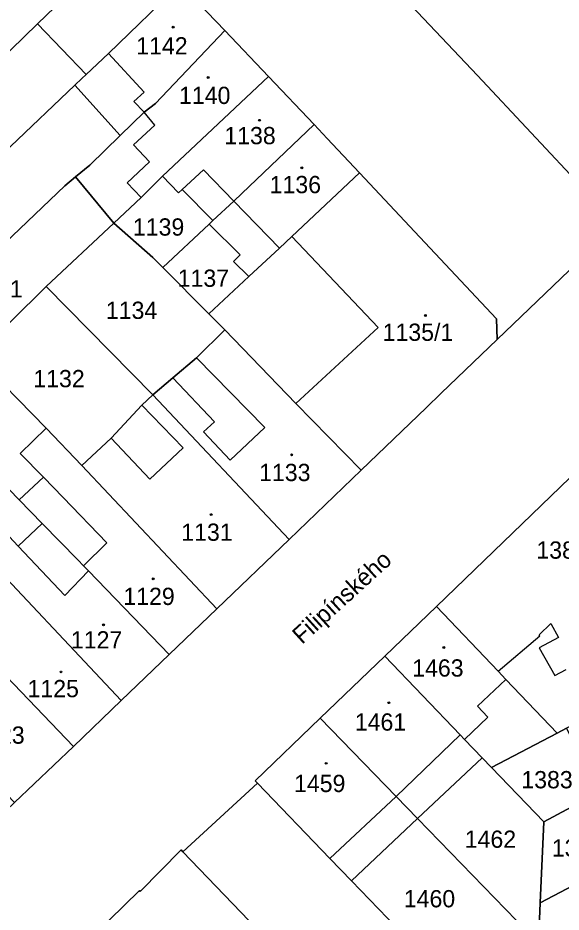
# Model space of a CAD drawing. Extents: x -596233 to -595156, y -1161235 to -1159375.
# Drawn here: x -596030.6 to -595977.1, y -1160639.3 to -1160551.3 of the extents above; entities that cross this region are included whole.
import ezdxf

# ---------------------------------------------------------------- set-up
doc = ezdxf.new("R2010")
doc.units = 0
for name, color, linetype in [('KN_CAR_KR', 7, 'Continuous'), ('KN_KULTURY', 7, 'Continuous'), ('KN_PARC_CIS_POZ', 7, 'Continuous'), ('KN_PARC_CIS_STAV', 7, 'Continuous'), ('KN_PARC_PLOCHA', 7, 'Continuous'), ('KN_ULICE', 7, 'Continuous'), ('parcely_l', 7, 'Continuous')]:
    doc.layers.add(name, color=color, linetype=linetype)

msp = doc.modelspace()

# ---------------------------------------------------------------- linework, layer by layer
at = {"layer": 'KN_CAR_KR'}
for points in [[(-596021.68, -1160554.78), (-596018.16, -1160558.58)], [(-596018.16, -1160558.58), (-596019.17, -1160559.49)], [(-596018.15, -1160560.55), (-596019.17, -1160559.49)], [(-596017.1, -1160561.84), (-596018.15, -1160560.55)], [(-596019.22, -1160563.78), (-596017.1, -1160561.84)], [(-596017.63, -1160565.46), (-596019.22, -1160563.78)], [(-596019.84, -1160567.52), (-596017.63, -1160565.46)], [(-596012.31, -1160566.22), (-596014.41, -1160568.16)], [(-596012.31, -1160566.22), (-596009.33, -1160569.31)], [(-596018.46, -1160568.95), (-596019.84, -1160567.52)], [(-596009.33, -1160569.31), (-596004.85, -1160573.94)], [(-595995.13, -1160581.75), (-596003.62, -1160572.8)], [(-595995.13, -1160581.75), (-596003.22, -1160589.23)], [(-596006.29, -1160591.59), (-596013.02, -1160584.73)], [(-596015.35, -1160586.71), (-596011.25, -1160591.03)], [(-596014.32, -1160593.61), (-596018.4, -1160589.39)], [(-596011.25, -1160591.03), (-596012.32, -1160592.03)], [(-596012.32, -1160592.03), (-596009.7, -1160594.82)], [(-596009.7, -1160594.82), (-596006.29, -1160591.59)], [(-596017.59, -1160596.7), (-596021.41, -1160592.65)], [(-596017.59, -1160596.7), (-596014.32, -1160593.61)], [(-596026.13, -1160598.48), (-596028.08, -1160596.48)], [(-596021.83, -1160602.95), (-596026.13, -1160598.48)], [(-596030.57, -1160603.28), (-596025.97, -1160608.15)], [(-596021.83, -1160602.95), (-596024.13, -1160605.22)], [(-596023.64, -1160605.72), (-596025.97, -1160608.15)], [(-595979.27, -1160612.03), (-595978.13, -1160610.89)], [(-595978.13, -1160610.89), (-595977.38, -1160612.27)], [(-595983.32, -1160615.6), (-595979.2, -1160612.1)], [(-595979.2, -1160612.1), (-595979.27, -1160612.03)], [(-595977.38, -1160612.27), (-595979.27, -1160613.3)], [(-595979.27, -1160613.3), (-595977.73, -1160616.03)], [(-595977.73, -1160616.03), (-595976.64, -1160615.43)], [(-595985.36, -1160619.05), (-595982.56, -1160616.4)], [(-595984.33, -1160620.14), (-595985.36, -1160619.05)], [(-595986.62, -1160622.31), (-595984.33, -1160620.14)], [(-595993.34, -1160627.93), (-595987.06, -1160621.85)], [(-595999.87, -1160634.03), (-595993.34, -1160627.93)]]:
    msp.add_lwpolyline(points, dxfattribs=at)
at = {"layer": 'KN_KULTURY'}
for centre, radius in [((-596015.31, -1160552.18), 0.09), ((-596015.31, -1160552.18), 0.0398), ((-596011.86, -1160557.14), 0.09), ((-596011.86, -1160557.14), 0.0398), ((-596006.81, -1160561.35), 0.09), ((-596006.81, -1160561.35), 0.0398), ((-596002.64, -1160566.04), 0.09), ((-596002.64, -1160566.04), 0.0398), ((-595990.48, -1160580.58), 0.09), ((-595990.48, -1160580.58), 0.0398), ((-596003.64, -1160594.3), 0.09), ((-596003.64, -1160594.3), 0.0398), ((-596011.57, -1160600.18), 0.09), ((-596011.57, -1160600.18), 0.0398), ((-596017.26, -1160606.5), 0.09), ((-596017.26, -1160606.5), 0.0398), ((-596022.16, -1160611.04), 0.09), ((-596022.16, -1160611.04), 0.0398), ((-595988.66, -1160613.27), 0.09), ((-595988.66, -1160613.27), 0.0398), ((-596026.34, -1160615.67), 0.09), ((-596026.34, -1160615.67), 0.0398), ((-595994.08, -1160618.7), 0.09), ((-595994.08, -1160618.7), 0.0398), ((-596000.25, -1160624.67), 0.09), ((-596000.25, -1160624.67), 0.0398)]:
    msp.add_circle(centre, radius, dxfattribs=at)
at = {"layer": 'KN_PARC_PLOCHA'}
for points in [[(-596060.82, -1160469.25), (-596061.89, -1160474.89), (-596061.42, -1160476.65), (-596052.47, -1160486.02), (-596048.03, -1160490.71), (-596043.6, -1160495.4), (-596039.29, -1160499.95), (-596034.97, -1160504.5), (-596030.15, -1160509.58), (-596025.35, -1160514.64), (-596020.38, -1160519.88), (-596016.08, -1160524.42), (-596011.68, -1160529.07), (-596007.34, -1160533.66), (-596002.92, -1160538.43), (-595998.36, -1160543.17), (-595985.36, -1160556.95), (-595974.79, -1160568.24)], [(-595971.62, -1160571.62), (-595983.43, -1160582.93), (-595983.48, -1160580.89), (-595991.04, -1160572.86), (-595996.98, -1160566.54), (-596000.13, -1160563.15), (-596001.44, -1160561.76), (-596005.92, -1160557.03), (-596010.22, -1160552.5), (-596014.62, -1160547.91), (-596019.38, -1160542.89), (-596026.98, -1160534.97), (-596034.18, -1160527.46), (-596040.41, -1160520.91), (-596046.61, -1160514.37), (-596053.8, -1160506.81), (-596061.74, -1160498.45), (-596066.03, -1160493.9), (-596072.03, -1160487.54), (-596076.78, -1160482.51), (-596078.2, -1160481.08), (-596076.55, -1160471.65)], [(-596047.94, -1160644.86), (-596042.16, -1160639.3), (-596035.64, -1160633.03), (-596030.92, -1160628.54), (-596025.1, -1160623), (-596020.41, -1160618.49), (-596015.68, -1160613.95), (-596010.99, -1160609.45), (-596003.89, -1160602.63), (-595996.79, -1160595.8), (-595990.4, -1160589.65), (-595988.93, -1160588.23), (-595983.43, -1160582.93), (-595971.62, -1160571.62)], [(-595976.26, -1160596.57), (-595989.4, -1160609.23), (-595994.48, -1160614.12), (-596000.82, -1160620.22), (-596007.23, -1160626.4), (-596007.01, -1160626.63), (-596014.35, -1160633.37), (-596014.52, -1160633.19), (-596018.54, -1160637.29), (-596018.63, -1160637.19), (-596024.55, -1160643.01)]]:
    msp.add_lwpolyline(points, dxfattribs=at)
for points in [[(-595969.74, -1160529.65), (-595949.93, -1160550.67), (-595951.95, -1160552.61), (-595964.76, -1160564.92), (-595965.14, -1160565.31), (-595970.62, -1160570.65), (-595971.62, -1160571.62), (-595972.58, -1160570.59), (-595974.79, -1160568.24), (-595985.36, -1160556.95), (-595998.36, -1160543.17), (-595992.18, -1160537.22), (-595991.69, -1160536.75), (-595987.2, -1160532.43), (-595976.67, -1160522.31), (-595972.3, -1160526.94)], [(-596019.38, -1160542.89), (-596028.65, -1160551.85), (-596032.61, -1160555.68), (-596034.4, -1160553.79), (-596039.05, -1160548.9), (-596040.1, -1160547.8), (-596034.18, -1160541.98), (-596026.98, -1160534.97)], [(-596014.62, -1160547.91), (-596021.68, -1160554.78), (-596023.87, -1160556.86), (-596028.65, -1160551.85), (-596019.38, -1160542.89)], [(-596010.22, -1160552.5), (-596017.03, -1160559.71), (-596018.15, -1160560.55), (-596020.52, -1160562.86), (-596024.97, -1160557.9), (-596024.28, -1160557.25), (-596023.87, -1160556.86), (-596021.68, -1160554.78), (-596014.62, -1160547.91)], [(-596023.87, -1160556.86), (-596024.28, -1160557.25), (-596024.97, -1160557.9), (-596031.32, -1160563.93), (-596048.02, -1160579.95), (-596052.93, -1160575.16), (-596032.61, -1160555.68), (-596028.65, -1160551.85)], [(-596005.92, -1160557.03), (-596016.34, -1160566.84), (-596018.46, -1160568.95), (-596021.14, -1160571.47), (-596024.9, -1160566.93), (-596023.49, -1160565.76), (-596020.52, -1160562.86), (-596018.15, -1160560.55), (-596017.03, -1160559.71), (-596010.22, -1160552.5)], [(-596001.44, -1160561.76), (-596008.54, -1160568.55), (-596009.33, -1160569.31), (-596011.39, -1160571.23), (-596014.41, -1160568.16), (-596014.79, -1160568.51), (-596016.34, -1160566.84), (-596005.92, -1160557.03)], [(-596020.52, -1160562.86), (-596023.49, -1160565.76), (-596024.9, -1160566.93), (-596025.95, -1160567.8), (-596043.71, -1160584.74), (-596048.02, -1160579.95), (-596031.32, -1160563.93), (-596024.97, -1160557.9)], [(-595996.98, -1160566.54), (-596003.62, -1160572.8), (-596004.85, -1160573.94), (-596007.86, -1160576.74), (-596009.35, -1160575.25), (-596008.72, -1160574.61), (-596011.75, -1160571.57), (-596011.39, -1160571.23), (-596009.33, -1160569.31), (-596008.54, -1160568.55), (-596001.44, -1160561.76), (-596000.13, -1160563.15)], [(-595983.43, -1160582.93), (-595988.93, -1160588.23), (-595990.4, -1160589.65), (-595996.79, -1160595.8), (-596003.22, -1160589.23), (-596010.21, -1160581.98), (-596011.8, -1160580.41), (-596007.86, -1160576.74), (-596004.85, -1160573.94), (-596003.62, -1160572.8), (-595996.98, -1160566.54), (-595991.04, -1160572.86), (-595983.48, -1160580.89)], [(-596021.14, -1160571.47), (-596027.79, -1160577.71), (-596034.75, -1160584.57), (-596039.58, -1160589.33), (-596043.71, -1160584.74), (-596025.95, -1160567.8), (-596024.9, -1160566.93)], [(-596011.39, -1160571.23), (-596011.75, -1160571.57), (-596016.33, -1160575.85), (-596017.31, -1160574.86), (-596021.14, -1160571.47), (-596018.46, -1160568.95), (-596016.34, -1160566.84), (-596014.79, -1160568.51), (-596014.41, -1160568.16)], [(-596016.33, -1160575.85), (-596011.8, -1160580.41), (-596010.21, -1160581.98), (-596013.02, -1160584.73), (-596015.35, -1160586.71), (-596017.3, -1160588.37), (-596027.79, -1160577.71), (-596021.14, -1160571.47), (-596017.31, -1160574.86)], [(-596007.86, -1160576.74), (-596011.8, -1160580.41), (-596016.33, -1160575.85), (-596011.75, -1160571.57), (-596008.72, -1160574.61), (-596009.35, -1160575.25)], [(-596048.02, -1160579.95), (-596043.71, -1160584.74), (-596039.58, -1160589.33), (-596030.45, -1160598.74), (-596028.21, -1160601.04), (-596030.57, -1160603.28), (-596033.72, -1160599.95), (-596035.92, -1160602), (-596057.69, -1160579.56), (-596052.93, -1160575.16)], [(-596017.3, -1160588.37), (-596018.4, -1160589.39), (-596021.41, -1160592.65), (-596024.28, -1160595.36), (-596027.8, -1160591.66), (-596034.75, -1160584.57), (-596027.79, -1160577.71)], [(-595996.79, -1160595.8), (-596003.89, -1160602.63), (-596017.3, -1160588.37), (-596015.35, -1160586.71), (-596013.02, -1160584.73), (-596010.21, -1160581.98), (-596003.22, -1160589.23)], [(-596027.8, -1160591.66), (-596030.35, -1160594.15), (-596028.08, -1160596.48), (-596030.45, -1160598.74), (-596039.58, -1160589.33), (-596034.75, -1160584.57)], [(-596003.89, -1160602.63), (-596010.99, -1160609.45), (-596024.28, -1160595.36), (-596021.41, -1160592.65), (-596018.4, -1160589.39), (-596017.3, -1160588.37)], [(-596024.28, -1160595.36), (-596010.99, -1160609.45), (-596015.68, -1160613.95), (-596023.64, -1160605.72), (-596024.13, -1160605.22), (-596024.67, -1160604.64), (-596028.21, -1160601.04), (-596030.45, -1160598.74), (-596028.08, -1160596.48), (-596030.35, -1160594.15), (-596027.8, -1160591.66)], [(-595964.69, -1160605.39), (-595960.73, -1160612.94), (-595965.08, -1160615.16), (-595974.16, -1160619.93), (-595976.59, -1160621.21), (-595977.52, -1160621.69), (-595982.56, -1160616.4), (-595983.32, -1160615.6), (-595989.4, -1160609.23), (-595976.26, -1160596.57), (-595974.57, -1160596.88), (-595973.04, -1160599.82), (-595972.1, -1160599.33), (-595968.02, -1160607.19)], [(-596028.21, -1160601.04), (-596024.67, -1160604.64), (-596024.13, -1160605.22), (-596023.64, -1160605.72), (-596015.68, -1160613.95), (-596020.41, -1160618.49), (-596035.3, -1160602.66), (-596035.92, -1160602), (-596033.72, -1160599.95), (-596030.57, -1160603.28)], [(-596020.41, -1160618.49), (-596025.1, -1160623), (-596031.74, -1160616.08), (-596033.53, -1160614.21), (-596037.37, -1160610.19), (-596040.02, -1160607.42), (-596037.72, -1160605.05), (-596035.3, -1160602.66)], [(-596037.37, -1160610.19), (-596033.53, -1160614.21), (-596031.74, -1160616.08), (-596025.1, -1160623), (-596030.92, -1160628.54), (-596045.46, -1160613.32), (-596046.64, -1160612.08), (-596047.11, -1160611.59), (-596044.3, -1160609), (-596042.7, -1160610.63), (-596040.44, -1160612.95)], [(-595977.52, -1160621.69), (-595983.96, -1160625.08), (-595984.88, -1160624.12), (-595986.62, -1160622.31), (-595987.06, -1160621.85), (-595994.48, -1160614.12), (-595989.4, -1160609.23), (-595983.32, -1160615.6), (-595982.56, -1160616.4)], [(-595984.88, -1160624.12), (-595991.24, -1160630.1), (-595993.34, -1160627.93), (-596000.82, -1160620.22), (-595994.48, -1160614.12), (-595987.06, -1160621.85), (-595986.62, -1160622.31)], [(-595991.24, -1160630.1), (-595997.75, -1160636.23), (-595999.87, -1160634.03), (-596007.01, -1160626.63), (-596007.23, -1160626.4), (-596000.82, -1160620.22), (-595993.34, -1160627.93)], [(-595973.54, -1160627.55), (-595973.86, -1160627.78), (-595978.83, -1160630.42), (-595983.96, -1160625.08), (-595977.52, -1160621.69), (-595976.59, -1160621.21)], [(-595983.96, -1160625.08), (-595978.83, -1160630.42), (-595979.17, -1160638.39), (-595979.34, -1160642.38), (-595991.24, -1160630.1), (-595984.88, -1160624.12)], [(-595997.75, -1160636.23), (-595985.34, -1160649.09), (-595981.97, -1160647.35), (-595977.99, -1160654.06), (-595989, -1160659.76), (-595983.41, -1160665.45), (-595989.94, -1160668.83), (-595984.53, -1160674.64), (-595991.02, -1160677.98), (-595991.47, -1160677.51), (-595995.97, -1160672.82), (-596000.65, -1160667.94), (-596003.5, -1160664.9), (-596008.15, -1160660.12), (-596006.69, -1160658.7), (-595997.36, -1160668.27), (-595994.76, -1160665.76), (-596004.03, -1160656.26), (-595997.96, -1160650.49), (-596008.63, -1160639.34), (-596014.35, -1160633.37), (-596007.01, -1160626.63), (-595999.87, -1160634.03)], [(-595970.62, -1160633.91), (-595979.17, -1160638.39), (-595978.83, -1160630.42), (-595973.86, -1160627.78)], [(-595979.34, -1160642.38), (-595979.5, -1160646.08), (-595981.97, -1160647.35), (-595985.34, -1160649.09), (-595997.75, -1160636.23), (-595991.24, -1160630.1)], [(-596014.35, -1160633.37), (-596008.63, -1160639.34), (-595997.96, -1160650.49), (-596004.03, -1160656.26), (-595994.76, -1160665.76), (-595997.36, -1160668.27), (-596006.69, -1160658.7), (-596008.15, -1160660.12), (-596011.51, -1160656.62), (-596013.72, -1160654.31), (-596015.41, -1160652.55), (-596016.3, -1160651.62), (-596024.55, -1160643.01), (-596018.63, -1160637.19), (-596018.54, -1160637.29), (-596014.52, -1160633.19)], [(-595967.52, -1160640.05), (-595968.46, -1160640.54), (-595979.5, -1160646.08), (-595979.34, -1160642.38), (-595979.17, -1160638.39), (-595970.62, -1160633.91)]]:
    msp.add_lwpolyline(points, close=True, dxfattribs=at)
at = {"layer": 'parcely_l'}
for points in [[(-596019.38, -1160542.89), (-596028.65, -1160551.85)], [(-595971.62, -1160571.62), (-595972.58, -1160570.59), (-595974.79, -1160568.24), (-595985.36, -1160556.95), (-595998.36, -1160543.17)], [(-596023.87, -1160556.86), (-596021.68, -1160554.78), (-596014.62, -1160547.91)], [(-596014.62, -1160547.91), (-596010.22, -1160552.5)], [(-596032.61, -1160555.68), (-596028.65, -1160551.85)], [(-596028.65, -1160551.85), (-596023.87, -1160556.86)], [(-596010.22, -1160552.5), (-596017.03, -1160559.71), (-596018.15, -1160560.55), (-596020.52, -1160562.86)], [(-596005.92, -1160557.03), (-596010.22, -1160552.5)], [(-596024.97, -1160557.9), (-596024.28, -1160557.25), (-596023.87, -1160556.86)], [(-596016.34, -1160566.84), (-596005.92, -1160557.03)], [(-596005.92, -1160557.03), (-596001.44, -1160561.76)], [(-596024.97, -1160557.9), (-596031.32, -1160563.93), (-596048.02, -1160579.95)], [(-596020.52, -1160562.86), (-596024.97, -1160557.9)], [(-596011.39, -1160571.23), (-596009.33, -1160569.31), (-596008.54, -1160568.55), (-596001.44, -1160561.76)], [(-596001.44, -1160561.76), (-596000.13, -1160563.15), (-595996.98, -1160566.54)], [(-596020.52, -1160562.86), (-596023.49, -1160565.76), (-596024.9, -1160566.93)], [(-595996.98, -1160566.54), (-596003.62, -1160572.8), (-596004.85, -1160573.94), (-596007.86, -1160576.74)], [(-595983.43, -1160582.93), (-595983.48, -1160580.89), (-595991.04, -1160572.86), (-595996.98, -1160566.54)], [(-596024.9, -1160566.93), (-596025.95, -1160567.8), (-596043.71, -1160584.74)], [(-596021.14, -1160571.47), (-596024.9, -1160566.93)], [(-596021.14, -1160571.47), (-596018.46, -1160568.95), (-596016.34, -1160566.84)], [(-596011.39, -1160571.23), (-596014.41, -1160568.16), (-596014.79, -1160568.51), (-596016.34, -1160566.84)], [(-596027.79, -1160577.71), (-596021.14, -1160571.47)], [(-596016.33, -1160575.85), (-596017.31, -1160574.86), (-596021.14, -1160571.47)], [(-596011.75, -1160571.57), (-596016.33, -1160575.85)], [(-596011.75, -1160571.57), (-596011.39, -1160571.23)], [(-596007.86, -1160576.74), (-596009.35, -1160575.25), (-596008.72, -1160574.61), (-596011.75, -1160571.57)], [(-595971.62, -1160571.62), (-595983.43, -1160582.93)], [(-596011.8, -1160580.41), (-596016.33, -1160575.85)], [(-596007.86, -1160576.74), (-596011.8, -1160580.41)], [(-596034.75, -1160584.57), (-596027.79, -1160577.71)], [(-596027.79, -1160577.71), (-596017.3, -1160588.37)], [(-596011.8, -1160580.41), (-596010.21, -1160581.98)], [(-596010.21, -1160581.98), (-596013.02, -1160584.73), (-596015.35, -1160586.71), (-596017.3, -1160588.37)], [(-596010.21, -1160581.98), (-596003.22, -1160589.23), (-595996.79, -1160595.8)], [(-595996.79, -1160595.8), (-595990.4, -1160589.65), (-595988.93, -1160588.23), (-595983.43, -1160582.93)], [(-596027.8, -1160591.66), (-596034.75, -1160584.57)], [(-596017.3, -1160588.37), (-596018.4, -1160589.39), (-596021.41, -1160592.65), (-596024.28, -1160595.36)], [(-596017.3, -1160588.37), (-596003.89, -1160602.63)], [(-596039.58, -1160589.33), (-596030.45, -1160598.74)], [(-596027.8, -1160591.66), (-596030.35, -1160594.15), (-596028.08, -1160596.48), (-596030.45, -1160598.74)], [(-596024.28, -1160595.36), (-596027.8, -1160591.66)], [(-596010.99, -1160609.45), (-596024.28, -1160595.36)], [(-596003.89, -1160602.63), (-595996.79, -1160595.8)], [(-595976.26, -1160596.57), (-595989.4, -1160609.23)], [(-596030.45, -1160598.74), (-596028.21, -1160601.04)], [(-596028.21, -1160601.04), (-596030.57, -1160603.28), (-596033.72, -1160599.95), (-596035.92, -1160602)], [(-596028.21, -1160601.04), (-596024.67, -1160604.64), (-596024.13, -1160605.22), (-596023.64, -1160605.72), (-596015.68, -1160613.95)], [(-596035.3, -1160602.66), (-596020.41, -1160618.49)], [(-596010.99, -1160609.45), (-596003.89, -1160602.63)], [(-596015.68, -1160613.95), (-596010.99, -1160609.45)], [(-595994.48, -1160614.12), (-595989.4, -1160609.23)], [(-595989.4, -1160609.23), (-595983.32, -1160615.6), (-595982.56, -1160616.4), (-595977.52, -1160621.69)], [(-596025.1, -1160623), (-596031.74, -1160616.08), (-596033.53, -1160614.21), (-596037.37, -1160610.19)], [(-596020.41, -1160618.49), (-596015.68, -1160613.95)], [(-596000.82, -1160620.22), (-595994.48, -1160614.12)], [(-595984.88, -1160624.12), (-595986.62, -1160622.31), (-595987.06, -1160621.85), (-595994.48, -1160614.12)], [(-596020.41, -1160618.49), (-596025.1, -1160623)], [(-596007.01, -1160626.63), (-596007.23, -1160626.4), (-596000.82, -1160620.22)], [(-596000.82, -1160620.22), (-595993.34, -1160627.93), (-595991.24, -1160630.1)], [(-595977.52, -1160621.69), (-595976.59, -1160621.21)], [(-595977.52, -1160621.69), (-595983.96, -1160625.08)], [(-596030.92, -1160628.54), (-596025.1, -1160623)], [(-595991.24, -1160630.1), (-595984.88, -1160624.12)], [(-595983.96, -1160625.08), (-595984.88, -1160624.12)], [(-595983.96, -1160625.08), (-595978.83, -1160630.42)], [(-596007.01, -1160626.63), (-596014.35, -1160633.37)], [(-595997.75, -1160636.23), (-595999.87, -1160634.03), (-596007.01, -1160626.63)], [(-595973.86, -1160627.78), (-595978.83, -1160630.42)], [(-595991.24, -1160630.1), (-595997.75, -1160636.23)], [(-595979.34, -1160642.38), (-595991.24, -1160630.1)], [(-595978.83, -1160630.42), (-595979.17, -1160638.39)], [(-596014.35, -1160633.37), (-596014.52, -1160633.19), (-596018.54, -1160637.29), (-596018.63, -1160637.19), (-596024.55, -1160643.01)], [(-596014.35, -1160633.37), (-596008.63, -1160639.34), (-595997.96, -1160650.49), (-596004.03, -1160656.26), (-595994.76, -1160665.76), (-595997.36, -1160668.27), (-596006.69, -1160658.7), (-596008.15, -1160660.12)], [(-595970.62, -1160633.91), (-595979.17, -1160638.39)], [(-595981.97, -1160647.35), (-595985.34, -1160649.09), (-595997.75, -1160636.23)], [(-595979.17, -1160638.39), (-595979.34, -1160642.38)]]:
    msp.add_lwpolyline(points, dxfattribs=at)

# ---------------------------------------------------------------- texts
at = {"layer": 'KN_PARC_CIS_POZ'}
for s, p in [('1139', (-596019.2666, -1160572.71)), ('1137', (-596014.8566, -1160577.75)), ('1141', (-596035.1666, -1160578.8)), ('1134', (-596021.9266, -1160580.91)), ('1132', (-596029.0666, -1160587.64)), ('1383', (-595981.0366, -1160627.13)), ('1462', (-595986.6066, -1160632.99)), ('1385', (-595978.0366, -1160633.85)), ('1460', (-595992.6066, -1160638.85))]:
    msp.add_text(s, height=1.7, dxfattribs=at).set_placement(p)
at = {"layer": 'KN_PARC_CIS_STAV'}
for s, p in [('1142', (-596018.9366, -1160554.87)), ('1140', (-596014.7266, -1160559.75)), ('1138', (-596010.2666, -1160563.71)), ('1136', (-596005.8066, -1160568.53)), ('1135/1', (-595994.6866, -1160583.07)), ('1133', (-596006.8466, -1160596.88)), ('1131', (-596014.5066, -1160602.76)), ('1380', (-595979.5566, -1160604.52)), ('1129', (-596020.2066, -1160609.08)), ('1127', (-596025.3666, -1160613.36)), ('1463', (-595991.7766, -1160616.13)), ('1125', (-596029.6366, -1160618.16)), ('1461', (-595997.4266, -1160621.45)), ('1123', (-596034.9766, -1160622.74)), ('1459', (-596003.4066, -1160627.5))]:
    msp.add_text(s, height=1.7, dxfattribs=at).set_placement(p)
at = {"layer": 'KN_ULICE'}
msp.add_text('Filipínského', height=1.7, rotation=42.300441, dxfattribs=at).set_placement((-596002.6246, -1160613.014))

doc.saveas('drawing.dxf')
